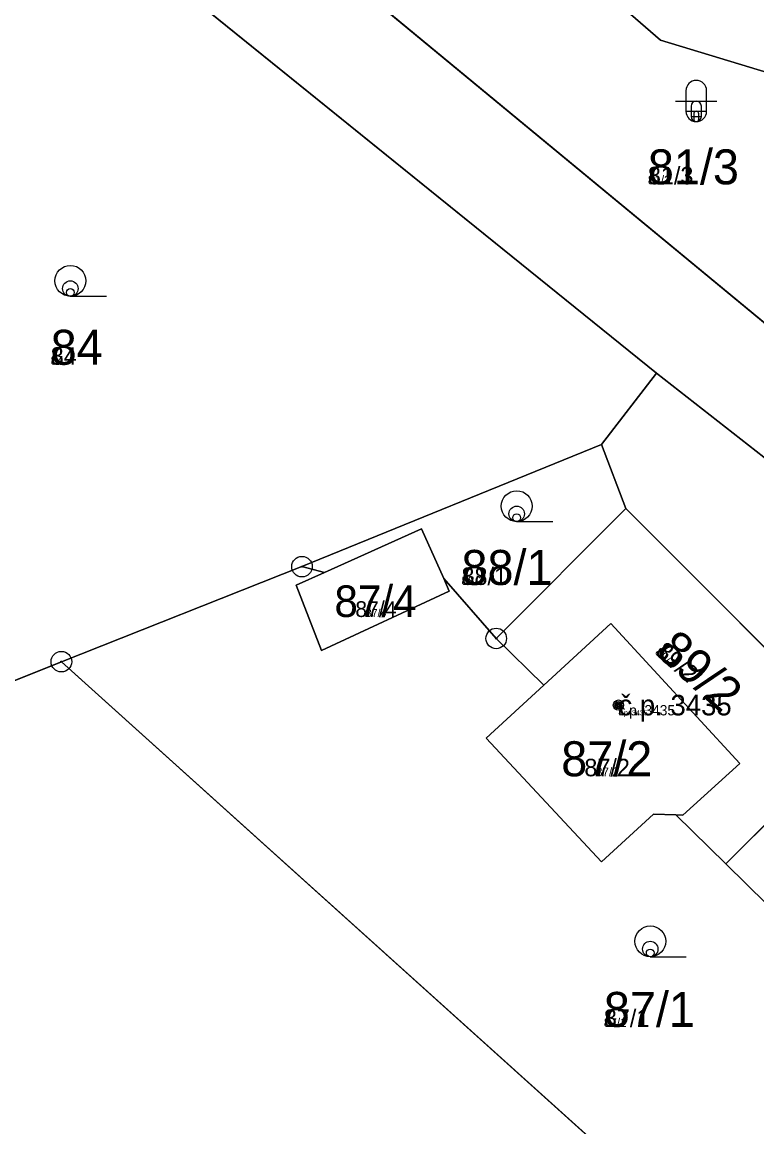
# Model space of a CAD drawing. Extents: x -759873 to -758487, y -975024 to -973516.
# Drawn here: x -759517.7 to -759482, y -974228.2 to -974174.5 of the extents above; entities that cross this region are included whole.
import ezdxf

# ---------------------------------------------------------------- set-up
doc = ezdxf.new("R2010")
doc.units = 0
for name, color, linetype in [('KAT_02_hranice parcel', 7, 'Continuous'), ('KAT_03_1000_st čísla parcelní', 7, 'Continuous'), ('KAT_03_1000_čísla parcelní', 7, 'Continuous'), ('KAT_03_1000_čísla popisná', 7, 'Continuous'), ('KAT_03_250_st čísla parcelní', 7, 'Continuous'), ('KAT_03_250_čísla parcelní', 7, 'Continuous'), ('KAT_03_250_čísla popisná', 7, 'Continuous'), ('KAT_03_500_st čísla parcelní', 7, 'Continuous'), ('KAT_03_500_čísla parcelní', 7, 'Continuous'), ('KAT_03_500_čísla popisná', 7, 'Continuous'), ('KAT_05_1000_značky kultur', 7, 'Continuous'), ('KAT_05_250_značky kultur', 7, 'Continuous'), ('KAT_05_500_značky kultur', 7, 'Continuous'), ('KAT_07_1000_značky budov', 7, 'Continuous'), ('KAT_07_250_značky budov', 7, 'Continuous'), ('KAT_07_500_značky budov', 7, 'Continuous'), ('KAT_11_značky bodu BP', 7, 'Continuous'), ('KAT_14_plocha_budovy', 7, 'Continuous'), ('KAT_14_plocha_pozemek', 7, 'Continuous')]:
    doc.layers.add(name, color=color, linetype=linetype)

msp = doc.modelspace()

# ---------------------------------------------------------------- linework, layer by layer
at = {"layer": 'KAT_02_hranice parcel'}
for p, q in [((-759468.82, -974199.68), (-759511.82, -974164.15)), ((-759516.52, -974167.59), (-759486.83, -974191.58)), ((-759489.51, -974195.05), (-759486.83, -974191.58)), ((-759486.83, -974191.58), (-759468.95, -974205.58)), ((-759504.06, -974200.98), (-759489.51, -974195.05)), ((-759488.32, -974198.15), (-759489.51, -974195.05)), ((-759494.62, -974204.47), (-759488.32, -974198.15)), ((-759488.32, -974198.15), (-759477.26, -974209.24)), ((-759515.75, -974205.6), (-759504.06, -974200.98)), ((-759502.97, -974201.27), (-759504.06, -974200.98)), ((-759494.62, -974204.47), (-759497.17, -974201.56)), ((-759492.31, -974206.74), (-759494.62, -974204.47)), ((-759523.59, -974208.74), (-759515.75, -974205.6)), ((-759486.37, -974232.07), (-759515.75, -974205.6)), ((-759477.26, -974209.24), (-759483.46, -974215.43)), ((-759483.46, -974215.43), (-759485.89, -974213.05))]:
    msp.add_line(p, q, dxfattribs=at)
for points in [[(-759504.51, -974159.89), (-759486.63, -974175.39), (-759468.43, -974180.91)], [(-759497.17, -974201.56), (-759498.25, -974199.15), (-759502.97, -974201.27)], [(-759497.17, -974201.56), (-759496.9, -974202.17), (-759503.11, -974205.05), (-759504.35, -974201.88), (-759502.97, -974201.27)], [(-759485.89, -974213.05), (-759485.55, -974213.06), (-759482.78, -974210.55), (-759489.05, -974203.75), (-759492.31, -974206.74)], [(-759485.89, -974213.05), (-759486.98, -974213.01), (-759489.51, -974215.33), (-759495.11, -974209.31), (-759492.31, -974206.74)], [(-759472.77, -974216.57), (-759477.5, -974221.29), (-759483.46, -974215.43)]]:
    msp.add_lwpolyline(points, dxfattribs=at)
at = {"layer": 'KAT_03_1000_čísla popisná'}
msp.add_circle((-759488.68, -974207.71), 0.25, dxfattribs=at)
at = {"layer": 'KAT_03_250_čísla popisná'}
msp.add_circle((-759488.68, -974207.71), 0.0625, dxfattribs=at)
at = {"layer": 'KAT_03_500_čísla popisná'}
msp.add_circle((-759488.68, -974207.71), 0.125, dxfattribs=at)
at = {"layer": 'KAT_05_1000_značky kultur'}
for p, q in [((-759485.401, -974177.851), (-759485.401, -974178.852)), ((-759484.399, -974178.852), (-759484.399, -974177.851)), ((-759485.901, -974178.351), (-759483.899, -974178.351)), ((-759515.313, -974187.84), (-759513.563, -974187.84)), ((-759493.623, -974198.79), (-759491.873, -974198.79)), ((-759487.133, -974219.94), (-759485.383, -974219.94))]:
    msp.add_line(p, q, dxfattribs=at)
for centre in [(-759515.313, -974187.09), (-759493.623, -974198.04), (-759487.133, -974219.19)]:
    msp.add_circle(centre, 0.75, dxfattribs=at)
for centre, start, end in [((-759484.9, -974177.851), 0, 180), ((-759484.9, -974178.851), 180, 359.9879)]:
    msp.add_arc(centre, 0.5, start, end, dxfattribs=at)
at = {"layer": 'KAT_05_250_značky kultur'}
for p, q in [((-759485.15, -974179.1), (-759484.65, -974179.1)), ((-759485.025, -974178.975), (-759485.025, -974179.226)), ((-759484.775, -974179.226), (-759484.775, -974178.975)), ((-759515.318, -974187.84), (-759514.881, -974187.84)), ((-759493.628, -974198.79), (-759493.191, -974198.79)), ((-759487.138, -974219.94), (-759486.701, -974219.94))]:
    msp.add_line(p, q, dxfattribs=at)
for centre in [(-759515.318, -974187.652), (-759493.628, -974198.602), (-759487.138, -974219.752)]:
    msp.add_circle(centre, 0.187, dxfattribs=at)
for centre, start, end in [((-759484.9, -974178.975), 0, 180), ((-759484.9, -974179.225), 180, 359.9879)]:
    msp.add_arc(centre, 0.125, start, end, dxfattribs=at)
at = {"layer": 'KAT_05_500_značky kultur'}
for p, q in [((-759485.15, -974178.601), (-759485.15, -974179.101)), ((-759484.65, -974179.101), (-759484.65, -974178.601)), ((-759485.4, -974178.851), (-759484.4, -974178.851)), ((-759515.317, -974187.84), (-759514.442, -974187.84)), ((-759493.627, -974198.79), (-759492.752, -974198.79)), ((-759487.137, -974219.94), (-759486.262, -974219.94))]:
    msp.add_line(p, q, dxfattribs=at)
for centre in [(-759515.316, -974187.465), (-759493.626, -974198.415), (-759487.136, -974219.565)]:
    msp.add_circle(centre, 0.375, dxfattribs=at)
for centre, start, end in [((-759484.9, -974178.6), 0, 180), ((-759484.9, -974179.1), 180, 359.9879)]:
    msp.add_arc(centre, 0.25, start, end, dxfattribs=at)
at = {"layer": 'KAT_07_1000_značky budov'}
msp.add_circle((-759488.687, -974207.709), 0.175, dxfattribs=at)
at = {"layer": 'KAT_07_250_značky budov'}
msp.add_circle((-759488.682, -974207.71), 0.0437, dxfattribs=at)
at = {"layer": 'KAT_07_500_značky budov'}
msp.add_circle((-759488.683, -974207.71), 0.0875, dxfattribs=at)
at = {"layer": 'KAT_11_značky bodu BP'}
for centre, radius in [((-759504.06, -974200.98), 0.5), ((-759504.06, -974200.98), 0.0303), ((-759494.62, -974204.47), 0.5), ((-759494.62, -974204.47), 0.0303), ((-759515.75, -974205.6), 0.5), ((-759515.75, -974205.6), 0.0303)]:
    msp.add_circle(centre, radius, dxfattribs=at)
at = {"layer": 'KAT_14_plocha_budovy'}
msp.add_lwpolyline([(-759489.51, -974215.33), (-759486.98, -974213.01), (-759485.89, -974213.05), (-759485.55, -974213.06), (-759482.78, -974210.55), (-759489.05, -974203.75), (-759492.31, -974206.74), (-759495.11, -974209.31)], close=True, dxfattribs=at)
at = {"layer": 'KAT_14_plocha_pozemek'}
for points in [[(-759593.11, -974016.5), (-759592.85, -974058.75), (-759592.59, -974066.4), (-759592.39, -974072.39), (-759589.64, -974081.94), (-759586.56, -974092.63), (-759585.13, -974095.53), (-759574.33, -974119.77), (-759570.22, -974124.01), (-759564.64, -974129.76), (-759561.39, -974133.11), (-759541.24, -974146.86), (-759540.34, -974147.48), (-759526.16, -974158.85), (-759523.66, -974161.11), (-759516.52, -974167.59), (-759486.83, -974191.58), (-759468.95, -974205.58), (-759465.22, -974208.76), (-759464.16, -974209.67), (-759453.16, -974219.06), (-759423.45, -974241.84)], [(-759428.19, -974233.35), (-759448.25, -974217.2), (-759461.7, -974206.38), (-759466.62, -974201.75), (-759468.82, -974199.68), (-759511.82, -974164.15), (-759531.21, -974148.13), (-759528.87, -974145.44), (-759533.76, -974140.65), (-759536.57, -974142.47), (-759537.72, -974143.21), (-759544.16, -974139.71), (-759568.77, -974119), (-759581.81, -974091.52), (-759587.88, -974071.09), (-759587.42, -974054.22), (-759584.71, -974017.13)], [(-759572.7, -974036.6), (-759569.19, -974051.29), (-759567.32, -974066.36), (-759576.5, -974076.47), (-759552.46, -974113.37), (-759549.68, -974117.63), (-759546.81, -974117.43), (-759536.2, -974132.42), (-759518.38, -974147.87), (-759504.51, -974159.89), (-759486.63, -974175.39), (-759468.43, -974180.91), (-759467.07, -974178.39), (-759455.27, -974173.93), (-759439.19, -974173.13), (-759427.95, -974173.9)]]:
    msp.add_lwpolyline(points, dxfattribs=at)
for points in [[(-759468.43, -974193.02), (-759470.44, -974184.64), (-759468.43, -974180.91), (-759486.63, -974175.39), (-759504.51, -974159.89), (-759511.82, -974164.15), (-759468.82, -974199.68), (-759468.5, -974194.1)], [(-759537.66, -974180.93), (-759523.59, -974208.74), (-759515.75, -974205.6), (-759504.06, -974200.98), (-759489.51, -974195.05), (-759486.83, -974191.58), (-759516.52, -974167.59), (-759539.03, -974178.21)], [(-759468.95, -974205.58), (-759486.83, -974191.58), (-759489.51, -974195.05), (-759488.32, -974198.15), (-759477.26, -974209.24), (-759476.42, -974210.08)], [(-759488.32, -974198.15), (-759489.51, -974195.05), (-759504.06, -974200.98), (-759502.97, -974201.27), (-759498.25, -974199.15), (-759497.17, -974201.56), (-759494.62, -974204.47)], [(-759485.89, -974213.05), (-759483.46, -974215.43), (-759477.26, -974209.24), (-759488.32, -974198.15), (-759494.62, -974204.47), (-759492.31, -974206.74), (-759489.05, -974203.75), (-759482.78, -974210.55), (-759485.55, -974213.06)], [(-759498.25, -974199.15), (-759502.97, -974201.27), (-759504.35, -974201.88), (-759503.11, -974205.05), (-759496.9, -974202.17), (-759497.17, -974201.56)], [(-759468.36, -974219.39), (-759469.11, -974218.15), (-759470.31, -974217.85), (-759471.89, -974217.45), (-759472.77, -974216.57), (-759477.5, -974221.29), (-759483.46, -974215.43), (-759485.89, -974213.05), (-759486.98, -974213.01), (-759489.51, -974215.33), (-759495.11, -974209.31), (-759492.31, -974206.74), (-759494.62, -974204.47), (-759497.17, -974201.56), (-759496.9, -974202.17), (-759503.11, -974205.05), (-759504.35, -974201.88), (-759502.97, -974201.27), (-759504.06, -974200.98), (-759515.75, -974205.6), (-759486.37, -974232.07), (-759472.9, -974226.79), (-759471.2, -974220.97)], [(-759485.55, -974213.06), (-759482.78, -974210.55), (-759489.05, -974203.75), (-759492.31, -974206.74), (-759495.11, -974209.31), (-759489.51, -974215.33), (-759486.98, -974213.01), (-759485.89, -974213.05)], [(-759527.8, -974250.25), (-759527.72, -974250.43), (-759509.98, -974242.55), (-759486.37, -974232.07), (-759515.75, -974205.6), (-759523.59, -974208.74), (-759535.23, -974213.18), (-759542.23, -974215.85), (-759542.09, -974216.18)], [(-759476.42, -974210.08), (-759477.26, -974209.24), (-759483.46, -974215.43), (-759477.5, -974221.29), (-759472.77, -974216.57), (-759473.31, -974216.03), (-759471.88, -974214.61)]]:
    msp.add_lwpolyline(points, close=True, dxfattribs=at)

# ---------------------------------------------------------------- texts
at = {"layer": 'KAT_03_1000_st čísla parcelní'}
msp.add_text('89/2', height=1.7, rotation=318, dxfattribs=at).set_placement((-759486.938, -974205.191))
msp.add_text('87/2', height=1.7, dxfattribs=at).set_placement((-759491.461, -974211.169))
at = {"layer": 'KAT_03_1000_čísla parcelní'}
for s, height, p in [('81/3', 1.7, (-759487.25, -974182.4)), ('84', 1.7, (-759516.27, -974191.169)), ('88/1', 1.7, (-759496.31, -974201.87)), ('87/4', 1.535, (-759502.483, -974203.427)), ('87/1', 1.7, (-759489.39, -974223.35))]:
    msp.add_text(s, height=height, dxfattribs=at).set_placement(p)
at = {"layer": 'KAT_03_1000_čísla popisná'}
msp.add_text('č.p. 3435', height=1, dxfattribs=at).set_placement((-759488.68, -974208.21))
at = {"layer": 'KAT_03_250_st čísla parcelní'}
msp.add_text('89/2', height=0.425, rotation=318, dxfattribs=at).set_placement((-759486.938, -974205.191))
msp.add_text('87/2', height=0.425, dxfattribs=at).set_placement((-759489.775, -974211.169))
at = {"layer": 'KAT_03_250_čísla parcelní'}
for s, height, p in [('81/3', 0.425, (-759487.25, -974182.4)), ('84', 0.425, (-759516.27, -974191.169)), ('88/1', 0.425, (-759496.31, -974201.87)), ('87/4', 0.3837, (-759500.958, -974203.427)), ('87/1', 0.425, (-759489.39, -974223.35))]:
    msp.add_text(s, height=height, dxfattribs=at).set_placement(p)
at = {"layer": 'KAT_03_250_čísla popisná'}
msp.add_text('č.p. 3435', height=0.25, dxfattribs=at).set_placement((-759488.68, -974208.21))
at = {"layer": 'KAT_03_500_st čísla parcelní'}
msp.add_text('89/2', height=0.85, rotation=318, dxfattribs=at).set_placement((-759486.938, -974205.191))
msp.add_text('87/2', height=0.85, dxfattribs=at).set_placement((-759490.337, -974211.169))
at = {"layer": 'KAT_03_500_čísla parcelní'}
for s, height, p in [('81/3', 0.85, (-759487.25, -974182.4)), ('84', 0.85, (-759516.27, -974191.169)), ('88/1', 0.85, (-759496.31, -974201.87)), ('87/4', 0.7675, (-759501.466, -974203.427)), ('87/1', 0.85, (-759489.39, -974223.35))]:
    msp.add_text(s, height=height, dxfattribs=at).set_placement(p)
at = {"layer": 'KAT_03_500_čísla popisná'}
msp.add_text('č.p. 3435', height=0.5, dxfattribs=at).set_placement((-759488.68, -974208.21))

doc.saveas('drawing.dxf')
